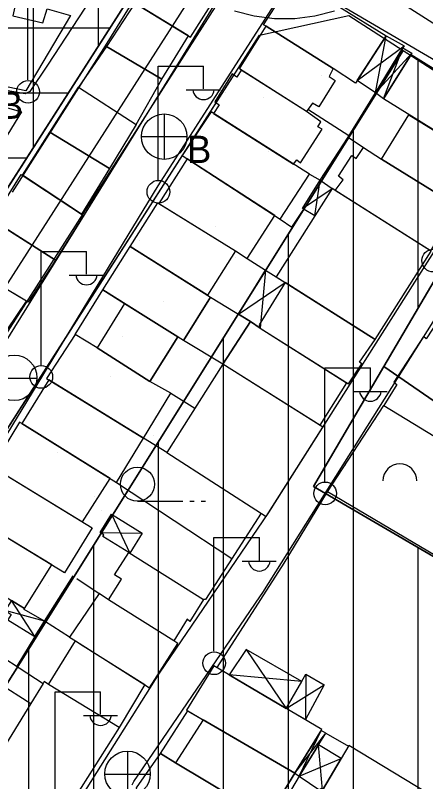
# Model space of a CAD drawing. Extents: x 417997 to 421451, y 4451742 to 4455216.
# Drawn here: x 419408.8 to 419472, y 4452874.4 to 4452992.5 of the extents above; entities that cross this region are included whole.
import ezdxf

# ---------------------------------------------------------------- set-up
doc = ezdxf.new("R2010")
doc.units = 0
for name, color, linetype in [('ADA', 7, 'Continuous'), ('ADAKENARI', 7, 'Continuous'), ('B_Mesken', 7, 'Continuous'), ('B_Sundurma', 7, 'Continuous'), ('B_Teras', 7, 'Continuous'), ('Default', 7, 'Continuous'), ('KALDIRIM', 7, 'Continuous'), ('KD_KAV_25', 7, 'Continuous'), ('PL_AYA_PARK_DINLENME', 7, 'Continuous'), ('PL_K_TALI_IS_MRK', 7, 'Continuous'), ('PL_KON_MEV_350', 7, 'Continuous'), ('PL_SAY_KRES', 7, 'Continuous'), ('S_Elektrik_Diregi', 7, 'Continuous'), ('S_Meyvalik', 7, 'Continuous'), ('S_Rogar_Kapagi', 7, 'Continuous'), ('S_Rogar_Kapagi_Buski', 7, 'Continuous'), ('S_Tek_Agac', 7, 'Continuous'), ('Sinir_Duvar_tek_tarafa_ait', 7, 'Continuous'), ('Sinir_Tel_bir_taraf', 7, 'Continuous'), ('TR_ORTAYOGUNKONUT', 7, 'Continuous'), ('TR_PARKALANI', 7, 'Continuous'), ('TR_TALIISMERK', 7, 'Continuous'), ('Yol_Sose', 7, 'Continuous')]:
    doc.layers.add(name, color=color, linetype=linetype)

# ---------------------------------------------------------------- blocks, each defined once
blk = doc.blocks.new('POINT_DISPLAY')
at = {"layer": 'Default'}
blk.add_line((0, 0), (0, 0), dxfattribs=at)

msp = doc.modelspace()

# ---------------------------------------------------------------- linework, layer by layer
at = {"layer": 'ADA'}
for p, q in [((419468.52, 4452987.05), (419400.78, 4452878.87)), ((419468.52, 4452987.05), (419400.78, 4452878.87)), ((419465.55, 4452938.38), (419487.1, 4452975.08)), ((419465.55, 4452938.38), (419487.1, 4452975.08)), ((419454.69, 4452919.88), (419465.55, 4452938.38)), ((419454.69, 4452919.88), (419465.55, 4452938.38)), ((419465.55, 4452938.38), (419502.49, 4452912.93)), ((419465.55, 4452938.38), (419502.49, 4452912.93)), ((419492.07, 4452898.06), (419454.69, 4452919.88)), ((419492.07, 4452898.06), (419454.69, 4452919.88))]:
    msp.add_line(p, q, dxfattribs=at)
at = {"layer": 'ADAKENARI'}
for p, q in [((419434.23, 4453007.55), (419385.32, 4452931.22)), ((419434.23, 4453007.55), (419385.32, 4452931.22)), ((419446.37, 4452989.43), (419460.17, 4452992.43)), ((419446.37, 4452989.43), (419460.17, 4452992.43)), ((419460.17, 4452992.43), (419468.52, 4452987.05)), ((419460.17, 4452992.43), (419468.52, 4452987.05)), ((419402.16, 4452920.43), (419446.37, 4452989.43)), ((419402.16, 4452920.43), (419446.37, 4452989.43)), ((419468.52, 4452987.05), (419487.1, 4452975.08)), ((419468.52, 4452987.05), (419487.1, 4452975.08))]:
    msp.add_line(p, q, dxfattribs=at)
at = {"layer": 'B_Mesken'}
for points in [[(419431.98, 4453001.46), (419427.18, 4452994.32), (419435.75, 4452989.12), (419440.21, 4452996.16)], [(419447.44, 4452990.77), (419447.01, 4452991), (419451.63, 4452998.19), (419465.89, 4452989.3), (419461.18, 4452982), (419457.76, 4452984.28)], [(419405.79, 4452993.34), (419406.11, 4452994.8), (419408.81, 4452994.21), (419408.39, 4452992.37), (419413.02, 4452991.3), (419413.71, 4452993.45), (419417.28, 4452992.46), (419410.4, 4452980.85), (419403.44, 4452982.29), (419403.52, 4452982.49), (419403.93, 4452984.79), (419404.26, 4452984.74)], [(419427.18, 4452994.32), (419422.83, 4452987.67), (419431.33, 4452982.65), (419435.47, 4452989.29)], [(419447.44, 4452990.77), (419457.76, 4452984.28), (419457.1, 4452983.06), (419458.05, 4452982.43), (419455.54, 4452978.39), (419454.55, 4452978.94), (419453.65, 4452977.64), (419443.32, 4452984.21)], [(419422.83, 4452987.67), (419418.53, 4452981.39), (419427.42, 4452975.63), (419431.33, 4452982.65)], [(419469.76, 4452986.42), (419485.38, 4452976.72), (419481.13, 4452969.89), (419465.52, 4452979.58)], [(419451.65, 4452969.53), (419452.13, 4452970.2), (419452.72, 4452969.77), (419456.06, 4452974.92), (419455.37, 4452975.3), (419455.82, 4452976.07), (419453.65, 4452977.64), (419443.58, 4452984.04), (419442.92, 4452982.95), (419442.18, 4452983.44), (419439.52, 4452979.16), (419440.18, 4452978.7), (419439.29, 4452977.36)], [(419392.84, 4452981.69), (419399.36, 4452980.58), (419409.74, 4452977.59), (419401.94, 4452964.9), (419390, 4452967.92)], [(419414.08, 4452974.46), (419418.53, 4452981.39), (419427.42, 4452975.63), (419423.31, 4452968.85)], [(419434.47, 4452970.85), (419449.57, 4452961.08), (419454.08, 4452968), (419438.94, 4452977.58)], [(419469.42, 4452977.16), (419481.13, 4452969.89), (419476.9, 4452963.06), (419465.18, 4452970.33)], [(419409.87, 4452967.83), (419414.08, 4452974.46), (419423.31, 4452968.85), (419418.99, 4452961.86)], [(419476.9, 4452963.06), (419472.73, 4452956.2), (419458.07, 4452965.47), (419459.27, 4452967.12), (419458.56, 4452967.69), (419460.64, 4452970.85), (419461.3, 4452970.41), (419462.4, 4452972.09), (419465.18, 4452970.33)], [(419435.24, 4452970.36), (419430.87, 4452963.49), (419442.7, 4452956.19), (419444.49, 4452955), (419448.73, 4452961.63)], [(419409.7, 4452967.94), (419419.29, 4452961.66), (419414.97, 4452954.76), (419405.29, 4452960.9)], [(419448.94, 4452952.21), (419464.19, 4452942.55), (419472.85, 4452956.12), (419457.59, 4452965.77)], [(419426.46, 4452956.84), (419430.73, 4452963.58), (419442.7, 4452956.19), (419438.37, 4452949.37)], [(419414.97, 4452954.76), (419410.75, 4452948.29), (419401.58, 4452953.73), (419405.59, 4452960.71)], [(419426.46, 4452956.84), (419438.87, 4452949.06), (419434.7, 4452942.39), (419422.28, 4452950.17)], [(419406, 4452941.83), (419410.51, 4452948.43), (419401.76, 4452953.62), (419399.07, 4452946.15)], [(419450.34, 4452951.32), (419446.35, 4452944.81), (419446.52, 4452944.29), (419460.08, 4452935.69), (419462.16, 4452938.77), (419461.79, 4452939.03), (419464.19, 4452942.55)], [(419421.38, 4452941.24), (419418.02, 4452943.3), (419422.28, 4452950.17), (419425.59, 4452948.1), (419433.8, 4452942.96), (419429.52, 4452936.06)], [(419440.72, 4452938.72), (419434.7, 4452942.39), (419438.87, 4452949.06), (419445, 4452945.32)], [(419459.81, 4452935.86), (419455.69, 4452929.35), (419440.72, 4452938.72), (419445, 4452945.32), (419446.52, 4452944.29)], [(419465.55, 4452932.39), (419481.29, 4452922.79), (419483.38, 4452925.85), (419483.86, 4452925.43), (419488.75, 4452932.71), (419488.06, 4452933.11), (419490.16, 4452936.18), (419474.11, 4452945.79), (419472.07, 4452942.66), (419471.66, 4452943), (419467.08, 4452935.95), (419467.55, 4452935.62)], [(419418.02, 4452943.3), (419413.6, 4452936.54), (419428.55, 4452927.33), (419432.75, 4452934.27), (419429.52, 4452936.06), (419421.38, 4452941.24)], [(419432.13, 4452925.12), (419447.4, 4452915.28), (419456.16, 4452929.05), (419440.72, 4452938.72)], [(419413.95, 4452936.32), (419409.76, 4452929.58), (419424.36, 4452920.51), (419428.55, 4452927.33)], [(419419.11, 4452914.47), (419423.37, 4452921.13), (419409.76, 4452929.58), (419409.4, 4452929.82), (419405.23, 4452922.93)], [(419404.98, 4452923.08), (419420.63, 4452913.53), (419416.36, 4452906.62), (419400.66, 4452916.17)], [(419400.91, 4452916.01), (419396.89, 4452909.35), (419408.18, 4452902.35), (419410.18, 4452901.11), (419414.38, 4452907.82)], [(419423.11, 4452902.47), (419425.13, 4452905.64), (419424.06, 4452906.28), (419426.25, 4452909.74), (419437.75, 4452902.51), (419435.68, 4452899.09), (419435.24, 4452899.47), (419433.18, 4452896.13)], [(419417.13, 4452896.71), (419418.03, 4452896.13), (419428.71, 4452889.35), (419429.46, 4452888.9), (419433.79, 4452895.74), (419433.18, 4452896.13), (419423.11, 4452902.47), (419421.72, 4452903.41)], [(419428.73, 4452889.39), (419424.76, 4452882.78), (419413.87, 4452889.4), (419418.03, 4452896.13), (419418.81, 4452895.64)], [(419394.22, 4452881.66), (419401.18, 4452892.85), (419411.18, 4452886.5), (419404.31, 4452875.36)], [(419435.14, 4452885.45), (419451.84, 4452875.74), (419456.01, 4452882.5), (419439.37, 4452892.3)], [(419433.43, 4452877.37), (419431.14, 4452878.78), (419435.35, 4452885.33), (419437.7, 4452883.97), (419451.84, 4452875.74), (419447.63, 4452868.9)], [(419456.08, 4452873.12), (419469.83, 4452864.8), (419473.95, 4452871.63), (419460.15, 4452880.01)], [(419428.97, 4452867.06), (419427.47, 4452873.5), (419431.14, 4452878.78), (419433.43, 4452877.37), (419440.64, 4452873.07), (419441.2, 4452869.75)]]:
    msp.add_lwpolyline(points, close=True, dxfattribs=at)
at = {"layer": 'B_Sundurma'}
for p, q in [((419464.24, 4452980.54), (419465.89, 4452989.3)), ((419461.44, 4452982.41), (419468.69, 4452987.78)), ((419464.24, 4452980.54), (419469.86, 4452986.64)), ((419465.52, 4452979.58), (419468.49, 4452987.46)), ((419454.91, 4452961.58), (419455.75, 4452967.07)), ((419453.01, 4452962.71), (419457.59, 4452965.77)), ((419447.34, 4452953.22), (419446.52, 4452944.29)), ((419443.16, 4452946.44), (419450.34, 4452951.32)), ((419423.6, 4452915.65), (419426.41, 4452909.64)), ((419421.85, 4452912.81), (419428.34, 4452912.74)), ((419411.8, 4452896.81), (419408.18, 4452902.35)), ((419413.29, 4452899.16), (419407.21, 4452900.79)), ((419444.35, 4452894.78), (419450.5, 4452885.74)), ((419452.9, 4452889.89), (419441.74, 4452890.9)), ((419453.55, 4452890.99), (419453.46, 4452884)), ((419450.5, 4452885.74), (419456.34, 4452889.38)), ((419451.84, 4452875.74), (419456.62, 4452881.94)), ((419452.5, 4452875.3), (419455.91, 4452882.33)), ((419456.08, 4452873.12), (419455.48, 4452880.1)), ((419452.5, 4452875.3), (419458.96, 4452878))]:
    msp.add_line(p, q, dxfattribs=at)
for points in [[(419464.24, 4452980.54), (419461.44, 4452982.41), (419465.89, 4452989.3), (419468.69, 4452987.78), (419468.49, 4452987.46)], [(419465.52, 4452979.58), (419464.24, 4452980.54), (419468.49, 4452987.46), (419469.86, 4452986.64), (419469.76, 4452986.42)], [(419454.91, 4452961.58), (419453.01, 4452962.71), (419455.75, 4452967.07), (419457.59, 4452965.77)], [(419443.16, 4452946.44), (419447.34, 4452953.22), (419448.94, 4452952.21), (419450.34, 4452951.32), (419446.35, 4452944.81), (419446.52, 4452944.29), (419445, 4452945.32)], [(419421.85, 4452912.81), (419423.6, 4452915.65), (419428.34, 4452912.74), (419426.41, 4452909.64), (419426.25, 4452909.74), (419422.26, 4452912.2), (419422.41, 4452912.45)], [(419407.63, 4452899.35), (419411.8, 4452896.81), (419413.29, 4452899.16), (419410.14, 4452900.94), (419410.18, 4452901.11), (419408.18, 4452902.35), (419407.21, 4452900.79), (419408.16, 4452900.2)], [(419452.9, 4452889.89), (419444.35, 4452894.78), (419441.74, 4452890.9), (419450.5, 4452885.74)], [(419450.5, 4452885.74), (419453.55, 4452890.99), (419456.34, 4452889.38), (419453.46, 4452884)], [(419451.84, 4452875.74), (419452.5, 4452875.3), (419456.62, 4452881.94), (419455.91, 4452882.33)], [(419452.5, 4452875.3), (419455.69, 4452873.16), (419455.84, 4452873.4), (419456.08, 4452873.12), (419458.96, 4452878), (419455.48, 4452880.1)]]:
    msp.add_lwpolyline(points, close=True, dxfattribs=at)
at = {"layer": 'B_Teras'}
for points in [[(419425.59, 4452948.1), (419421.38, 4452941.24), (419429.52, 4452936.06), (419433.8, 4452942.96)], [(419437.7, 4452883.97), (419433.43, 4452877.37), (419447.63, 4452868.9), (419451.84, 4452875.74)]]:
    msp.add_lwpolyline(points, close=True, dxfattribs=at)
at = {"layer": 'KALDIRIM'}
for p, q in [((419392.06, 4452926.91), (419446.06, 4453011.19)), ((419392.06, 4452926.91), (419446.06, 4453011.19)), ((419553.9, 4452939.17), (419461.74, 4452998.56)), ((419553.9, 4452939.17), (419461.74, 4452998.56)), ((419395.43, 4452924.75), (419439.64, 4452993.75)), ((419395.43, 4452924.75), (419439.64, 4452993.75))]:
    msp.add_line(p, q, dxfattribs=at)
at = {"layer": 'KD_KAV_25'}
for p, q in [((419442.52, 4452993.16), (419445.56, 4452992.38)), ((419442.52, 4452993.16), (419445.56, 4452992.38)), ((419445.56, 4452992.38), (419448.68, 4452991.98)), ((419445.56, 4452992.38), (419448.68, 4452991.98)), ((419451.82, 4452991.98), (419454.93, 4452992.38)), ((419451.82, 4452991.98), (419454.93, 4452992.38)), ((419454.93, 4452992.38), (419457.97, 4452993.16)), ((419454.93, 4452992.38), (419457.97, 4452993.16)), ((419448.68, 4452991.98), (419451.82, 4452991.98)), ((419448.68, 4452991.98), (419451.82, 4452991.98))]:
    msp.add_line(p, q, dxfattribs=at)
at = {"layer": 'PL_AYA_PARK_DINLENME'}
for points in [[(419468.52, 4452987.05), (419400.78, 4452878.87), (419382.89, 4452878.97), (419384.68, 4452884.42), (419386.65, 4452889.8), (419388.8, 4452895.12), (419391.13, 4452900.35), (419393.63, 4452905.51), (419396.31, 4452910.58), (419399.15, 4452915.56), (419402.16, 4452920.43), (419446.37, 4452989.43), (419460.17, 4452992.43)], [(419468.52, 4452987.05), (419400.78, 4452878.87), (419382.89, 4452878.97), (419384.68, 4452884.42), (419386.65, 4452889.8), (419388.8, 4452895.12), (419391.13, 4452900.35), (419393.63, 4452905.51), (419396.31, 4452910.58), (419399.15, 4452915.56), (419402.16, 4452920.43), (419446.37, 4452989.43), (419460.17, 4452992.43)], [(419492.07, 4452898.06), (419454.69, 4452919.88), (419465.55, 4452938.38), (419502.49, 4452912.93)], [(419492.07, 4452898.06), (419454.69, 4452919.88), (419465.55, 4452938.38), (419502.49, 4452912.93)]]:
    msp.add_lwpolyline(points, close=True, dxfattribs=at)
at = {"layer": 'PL_K_TALI_IS_MRK'}
msp.add_lwpolyline([(419351.12, 4453030.04), (419355.52, 4453016.76), (419434.23, 4453007.55), (419385.32, 4452931.22), (419381.96, 4452925.77), (419378.78, 4452920.21), (419375.79, 4452914.55), (419372.99, 4452908.78), (419370.39, 4452902.93), (419367.99, 4452896.99), (419365.79, 4452890.97), (419363.79, 4452884.89), (419356.25, 4452860.54), (419311.59, 4452881.39), (419331.27, 4452969.87), (419325.56, 4453006.95), (419318.41, 4453048.33), (419318.41, 4453048.33), (419345.58, 4453046.78)], close=True, dxfattribs=at)
msp.add_lwpolyline([(419351.12, 4453030.04), (419355.52, 4453016.76), (419434.23, 4453007.55), (419385.32, 4452931.22), (419381.96, 4452925.77), (419378.78, 4452920.21), (419375.79, 4452914.55), (419372.99, 4452908.78), (419370.39, 4452902.93), (419367.99, 4452896.99), (419365.79, 4452890.97), (419363.79, 4452884.89), (419356.25, 4452860.54), (419311.59, 4452881.39), (419331.27, 4452969.87), (419325.56, 4453006.95), (419318.41, 4453048.33), (419318.41, 4453048.33), (419345.58, 4453046.78)], close=True, dxfattribs=at)
at = {"layer": 'PL_KON_MEV_350'}
msp.add_lwpolyline([(419366.72, 4452826.71), (419382.89, 4452878.97), (419400.78, 4452878.87), (419468.52, 4452987.05), (419487.1, 4452975.08), (419465.55, 4452938.38), (419454.69, 4452919.88), (419492.07, 4452898.06), (419502.49, 4452912.93), (419527.7, 4452948.92), (419550.08, 4452934.5), (419559.41, 4452919.13), (419523.42, 4452860.91)], dxfattribs=at)
at = {"layer": 'PL_SAY_KRES'}
msp.add_lwpolyline([(419487.1, 4452975.08), (419527.7, 4452948.92), (419502.49, 4452912.93), (419465.55, 4452938.38)], close=True, dxfattribs=at)
msp.add_lwpolyline([(419487.1, 4452975.08), (419527.7, 4452948.92), (419502.49, 4452912.93), (419465.55, 4452938.38)], close=True, dxfattribs=at)
at = {"layer": 'S_Elektrik_Diregi'}
for p, q in [((419410.7, 4452982.51), (419410.7, 4453000.01)), ((419430.78, 4452967.12), (419430.78, 4452984.62)), ((419430.78, 4452984.62), (419437.78, 4452984.62)), ((419437.78, 4452981.12), (419437.78, 4452984.62)), ((419435.12, 4452980.98), (419440.37, 4452980.98)), ((419412.75, 4452938.61), (419412.75, 4452956.11)), ((419412.75, 4452956.11), (419419.75, 4452956.11)), ((419419.75, 4452952.61), (419419.75, 4452956.11)), ((419417.09, 4452952.47), (419422.34, 4452952.47)), ((419456.47, 4452920.68), (419456.47, 4452938.18)), ((419456.47, 4452938.18), (419463.47, 4452938.18)), ((419463.47, 4452934.68), (419463.47, 4452938.18)), ((419460.81, 4452934.54), (419466.06, 4452934.54)), ((419439.37, 4452894.53), (419439.37, 4452912.03)), ((419439.37, 4452912.03), (419446.37, 4452912.03)), ((419446.37, 4452908.53), (419446.37, 4452912.03)), ((419443.71, 4452908.39), (419448.96, 4452908.39)), ((419414.92, 4452870.77), (419414.92, 4452888.27)), ((419414.92, 4452888.27), (419421.92, 4452888.27)), ((419421.92, 4452884.77), (419421.92, 4452888.27)), ((419419.26, 4452884.63), (419424.51, 4452884.63))]:
    msp.add_line(p, q, dxfattribs=at)
for centre in [(419410.74, 4452980.68), (419430.82, 4452965.29), (419473.17, 4452954.69), (419412.78, 4452936.78), (419456.51, 4452918.84), (419439.41, 4452892.69)]:
    msp.add_circle(centre, 1.75, dxfattribs=at)
for centre in [(419437.78, 4452981.14), (419419.75, 4452952.62), (419463.47, 4452934.69), (419446.37, 4452908.54), (419421.92, 4452884.78)]:
    msp.add_arc(centre, 1.66, 184.8384, 355.1464, dxfattribs=at)
at = {"layer": 'S_Meyvalik'}
msp.add_arc((419468.01, 4452920.76), 2.62, 360, 180, dxfattribs=at)
at = {"layer": 'S_Rogar_Kapagi'}
for p, q in [((419405.1, 4452936.58), (419412.1, 4452936.58)), ((419426.12, 4452872.12), (419426.12, 4452879.12)), ((419422.55, 4452875.58), (419429.55, 4452875.58))]:
    msp.add_line(p, q, dxfattribs=at)
for centre in [(419408.61, 4452936.65), (419426.07, 4452875.65)]:
    msp.add_circle(centre, 3.5, dxfattribs=at)
at = {"layer": 'S_Rogar_Kapagi_Buski'}
for p, q in [((419431.72, 4452977.28), (419431.72, 4452970.28)), ((419428.22, 4452973.78), (419435.22, 4452973.78))]:
    msp.add_line(p, q, dxfattribs=at)
msp.add_circle((419431.72, 4452973.78), 3.5, dxfattribs=at)
at = {"layer": 'S_Tek_Agac'}
for p, q in [((419427.59, 4452917.63), (419434.59, 4452917.63)), ((419435.64, 4452917.63), (419436.34, 4452917.63)), ((419437.39, 4452917.63), (419438.09, 4452917.63))]:
    msp.add_line(p, q, dxfattribs=at)
msp.add_circle((419427.59, 4452920.26), 2.63, dxfattribs=at)
at = {"layer": 'Sinir_Duvar_tek_tarafa_ait'}
for points in [[(419460.03, 4452973.68), (419464.24, 4452980.54)], [(419460.17, 4452973.9), (419453.86, 4452977.95)], [(419455.75, 4452967.07), (419460.03, 4452973.68), (419462.4, 4452972.09)], [(419454.08, 4452968), (419455.75, 4452967.07)], [(419449.57, 4452961.08), (419451.38, 4452959.84), (419453.21, 4452962.59)], [(419444.49, 4452955), (419447.34, 4452953.22)], [(419432.75, 4452934.27), (419436.45, 4452931.96)], [(419432.13, 4452925.12), (419428.55, 4452927.33)], [(419424.36, 4452920.51), (419442.15, 4452908.81)], [(419446.64, 4452915.77), (419438.08, 4452902.49), (419437.75, 4452902.51)], [(419413.29, 4452899.16), (419417.7, 4452906.12)], [(419418.26, 4452905.75), (419421.72, 4452903.41)], [(419417.13, 4452896.71), (419413.29, 4452899.16)], [(419411.8, 4452896.81), (419409, 4452892.21)], [(419403.1, 4452896.02), (419413.08, 4452889.58), (419411.18, 4452886.5)], [(419413.87, 4452889.4), (419413.21, 4452889.89), (419413.08, 4452889.58)], [(419456.62, 4452881.94), (419460.09, 4452879.91)], [(419452.5, 4452875.3), (419448.43, 4452868.41)]]:
    msp.add_lwpolyline(points, dxfattribs=at)
at = {"layer": 'Sinir_Tel_bir_taraf'}
for points in [[(419481.29, 4452922.79), (419498.01, 4452912.95), (419490.29, 4452899.34), (419456.87, 4452919.06), (419465.55, 4452932.39)], [(419439.85, 4452892.01), (419450.2, 4452908.12), (419456.87, 4452919.06)], [(419424.76, 4452882.78), (419417.97, 4452871.99)]]:
    msp.add_lwpolyline(points, dxfattribs=at)
at = {"layer": 'TR_ORTAYOGUNKONUT'}
for p, q in [((419470.85, 4452947.41), (419470.85, 4452985.55)), ((419470.85, 4452947.41), (419470.85, 4452985.55)), ((419460.85, 4452930.38), (419460.85, 4452974.81)), ((419460.85, 4452840.53), (419460.85, 4452974.81)), ((419460.85, 4452930.38), (419460.85, 4452974.81)), ((419460.85, 4452840.53), (419460.85, 4452974.81)), ((419450.85, 4452826.07), (419450.85, 4452958.84)), ((419450.85, 4452826.07), (419450.85, 4452958.84)), ((419440.85, 4452808.9), (419440.85, 4452942.87)), ((419440.85, 4452808.9), (419440.85, 4452942.87)), ((419430.85, 4452791.74), (419430.85, 4452926.9)), ((419430.85, 4452791.74), (419430.85, 4452926.9)), ((419420.85, 4452774.58), (419420.85, 4452910.93)), ((419420.85, 4452774.58), (419420.85, 4452910.93)), ((419470.85, 4452835.14), (419470.85, 4452910.45)), ((419470.85, 4452835.14), (419470.85, 4452910.45)), ((419410.85, 4452740.1), (419410.85, 4452894.96)), ((419410.85, 4452740.1), (419410.85, 4452894.96))]:
    msp.add_line(p, q, dxfattribs=at)
at = {"layer": 'TR_TALIISMERK'}
for p, q in [((419411.59, 4452972.22), (419411.59, 4453010.2)), ((419411.59, 4452972.22), (419411.59, 4453010.2)), ((419421.59, 4452987.83), (419421.59, 4453009.03)), ((419421.59, 4452987.83), (419421.59, 4453009.03)), ((419328.08, 4452990.54), (419423.33, 4452990.54)), ((419328.08, 4452990.54), (419423.33, 4452990.54)), ((419329.62, 4452980.54), (419416.93, 4452980.54)), ((419329.62, 4452980.54), (419416.93, 4452980.54)), ((419331.16, 4452970.54), (419410.52, 4452970.54)), ((419331.16, 4452970.54), (419410.52, 4452970.54))]:
    msp.add_line(p, q, dxfattribs=at)
at = {"layer": 'Yol_Sose'}
for points in [[(419408.37, 4452965.23), (419422.4, 4452987.35), (419437.69, 4453011.95), (419445.49, 4453023.54), (419446.38, 4453024.37), (419446.99, 4453024.62), (419447.8, 4453024.63), (419447.99, 4453024.6), (419452.24, 4453022.58), (419453.48, 4453022.13), (419474.28, 4453015.27)], [(419406.92, 4453011.5), (419427.8, 4453008.72), (419428.25, 4453008.53), (419428.49, 4453008.27), (419428.49, 4453007.83), (419428.21, 4453007.34), (419422.32, 4452997.95), (419413.74, 4452984.78), (419411.04, 4452980.72), (419410.32, 4452980.37), (419364.35, 4452988.44)], [(419481.41, 4452992.71), (419449.37, 4453002.36), (419446.19, 4453003.34), (419445.25, 4453003.03), (419445, 4453002.79), (419444.37, 4453002.26), (419434.23, 4452985.64), (419405.44, 4452939.32)], [(419417.13, 4452869.18), (419431, 4452891.14), (419447.81, 4452915.92), (419477.25, 4452962.28), (419485.89, 4452976.56), (419486.16, 4452977.33), (419486.12, 4452977.78), (419486.04, 4452978.04), (419485.97, 4452978.1), (419485.9, 4452978.22), (419451.97, 4452998.06), (419451.73, 4452998.13), (419451.55, 4452998.12), (419451.25, 4452997.96), (419450.82, 4452997.52), (419430.71, 4452966.18), (419383.46, 4452888.56), (419383.32, 4452888.18), (419383.32, 4452888.04), (419383.49, 4452887.67), (419414.39, 4452868.06)], [(419426.8, 4452873.94), (419427.05, 4452874.48), (419446.47, 4452902.91), (419446.92, 4452903.59), (419478.03, 4452953.01), (419494.28, 4452979.62), (419495.34, 4452980.3), (419496.44, 4452980.51), (419500.71, 4452980.11), (419523.79, 4452974.23), (419524.04, 4452974.01), (419524.09, 4452973.59), (419523.47, 4452965.71), (419521.02, 4452952.06), (419520.52, 4452949.95), (419519.9, 4452948.28), (419518.94, 4452946.23), (419507.51, 4452926.96), (419490.83, 4452898.12), (419475.77, 4452873.2)]]:
    msp.add_lwpolyline(points, dxfattribs=at)

# ---------------------------------------------------------------- block references
at = {"layer": 'TR_PARKALANI', "xscale": 0.1, "yscale": 0.10000000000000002}
for p in [(419455.9, 4452983.14), (419455.9, 4452983.14), (419441.13, 4452980.53), (419441.13, 4452980.53), (419446.97, 4452979.77), (419446.97, 4452979.77), (419447.79, 4452971.55), (419447.79, 4452971.55), (419439.68, 4452959.97), (419439.68, 4452959.97), (419427.86, 4452957.75), (419427.86, 4452957.75), (419442.63, 4452955.15), (419442.63, 4452955.15), (419431.56, 4452948.38), (419431.56, 4452948.38), (419425.25, 4452942.98), (419425.25, 4452942.98), (419438.22, 4452939.4), (419438.22, 4452939.4), (419423.45, 4452936.8), (419423.45, 4452936.8), (419464.26, 4452930.21), (419464.26, 4452930.21), (419464.89, 4452929.93), (419464.89, 4452929.93), (419430.11, 4452927.82), (419430.11, 4452927.82), (419415.34, 4452925.21), (419415.34, 4452925.21), (419459.69, 4452923.06), (419459.69, 4452923.06), (419470.92, 4452921.23), (419470.92, 4452921.23), (419420.91, 4452918.36), (419420.91, 4452918.36), (419422, 4452916.23), (419422, 4452916.23), (419413.89, 4452904.65), (419413.89, 4452904.65)]:
    msp.add_blockref('POINT_DISPLAY', p, dxfattribs=at)

# ---------------------------------------------------------------- texts
at = {"layer": 'S_Rogar_Kapagi_Buski'}
for p in [(419406.24, 4452976.52), (419435.22, 4452969.72)]:
    msp.add_text('B', height=4.2, dxfattribs=at).set_placement(p)

doc.saveas('drawing.dxf')
